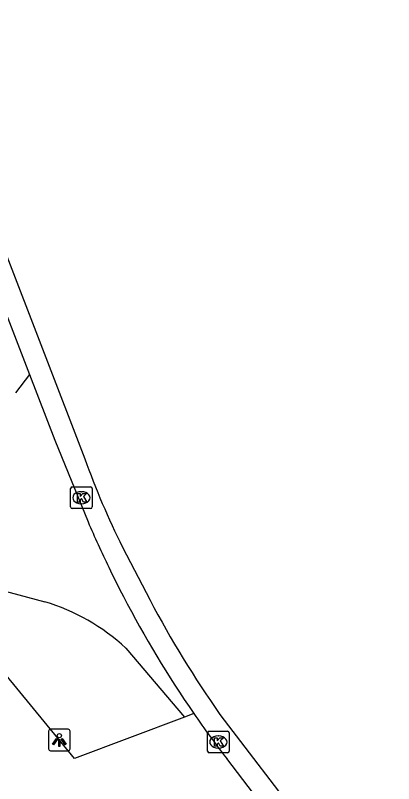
# Model space of a CAD drawing. Extents: x 160379 to 161131, y 383940 to 384849.
# Drawn here: x 160945 to 160962.52, y 384583.25 to 384618.86 of the extents above; entities that cross this region are included whole.
import ezdxf

# ---------------------------------------------------------------- set-up
doc = ezdxf.new("R2010")
doc.units = 0
for name, color, linetype in [('IMGEO_Fietspad_gesloten', 7, 'Continuous'), ('IMGEO_Fietspad_open', 7, 'Continuous'), ('IMGEO_Kolk', 7, 'Continuous'), ('IMGEO_Lichtpunt', 7, 'Continuous'), ('IMGEO_Rijbaan_lokaal_open', 7, 'Continuous'), ('IMGEO_Voetpad_open', 7, 'Continuous')]:
    doc.layers.add(name, color=color, linetype=linetype)

msp = doc.modelspace()

# ---------------------------------------------------------------- linework, layer by layer
at = {"layer": 'IMGEO_Fietspad_gesloten'}
for points in [[(160888.245, 384754.249), (160948.219, 384598.313)], [(160949.963, 384594.219), (160951.24, 384591.754)], [(160954.481, 384586.461), (160962.231, 384576.321), (160963.108, 384575.305), (160975.615, 384560.837)]]:
    msp.add_lwpolyline(points, dxfattribs=at)
for centre, radius, start, end in [((160983.403, 384610.883), 37.362, 199.6594, 206.4876), ((160994.315, 384614.491), 48.707, 207.827, 215.1328)]:
    msp.add_arc(centre, radius, start, end, dxfattribs=at)
at = {"layer": 'IMGEO_Fietspad_open'}
for points in [[(160936.599, 384625.768), (160945.657, 384602.22)], [(160961.174, 384576.039), (160954.792, 384584.41)]]:
    msp.add_lwpolyline(points, dxfattribs=at)
msp.add_arc((160995.597, 384615.692), 51.416, 214.5967, 217.4744, dxfattribs=at)
at = {"layer": 'IMGEO_Kolk'}
for p, q in [((160947.636, 384597.005), (160948.488, 384597.005)), ((160947.561, 384596.079), (160947.561, 384596.931)), ((160948.049, 384596.785), (160948.074, 384596.785)), ((160948.562, 384596.931), (160948.562, 384596.079)), ((160948.488, 384596.005), (160947.636, 384596.005)), ((160948.072, 384596.225), (160948.047, 384596.225)), ((160953.904, 384584.757), (160953.904, 384585.609)), ((160953.979, 384585.683), (160954.831, 384585.683)), ((160954.905, 384585.609), (160954.905, 384584.757)), ((160954.392, 384585.463), (160954.417, 384585.463)), ((160954.415, 384584.903), (160954.39, 384584.903)), ((160954.831, 384584.683), (160953.979, 384584.683))]:
    msp.add_line(p, q, dxfattribs=at)
for points in [[(160947.636, 384597.005), (160948.488, 384597.005)], [(160947.561, 384596.079), (160947.561, 384596.931)], [(160947.882, 384596.705), (160948.005, 384596.705), (160948.005, 384596.554), (160948.135, 384596.705), (160948.299, 384596.705), (160948.153, 384596.554), (160948.306, 384596.305), (160948.154, 384596.305), (160948.069, 384596.469), (160948.005, 384596.402), (160948.005, 384596.305), (160947.882, 384596.305), (160947.882, 384596.705)], [(160948.562, 384596.931), (160948.562, 384596.079)], [(160948.488, 384596.005), (160947.636, 384596.005)], [(160953.904, 384584.757), (160953.904, 384585.609)], [(160953.979, 384585.683), (160954.831, 384585.683)], [(160954.905, 384585.609), (160954.905, 384584.757)], [(160954.225, 384585.383), (160954.348, 384585.383), (160954.348, 384585.232), (160954.478, 384585.383), (160954.642, 384585.383), (160954.496, 384585.232), (160954.649, 384584.983), (160954.497, 384584.983), (160954.412, 384585.147), (160954.348, 384585.08), (160954.348, 384584.983), (160954.225, 384584.983), (160954.225, 384585.383)], [(160954.831, 384584.683), (160953.979, 384584.683)]]:
    msp.add_lwpolyline(points, dxfattribs=at)
for centre, start, end in [((160947.638, 384596.929), 91.552, 178.448), ((160947.638, 384596.929), 91.552, 178.448), ((160948.486, 384596.929), 1.552, 88.448), ((160948.486, 384596.929), 1.552, 88.448), ((160947.638, 384596.081), 181.552, 268.448), ((160947.638, 384596.081), 181.552, 268.448), ((160948.486, 384596.081), 271.552, 358.448), ((160948.486, 384596.081), 271.552, 358.448), ((160953.981, 384585.607), 91.552, 178.448), ((160953.981, 384585.607), 91.552, 178.448), ((160954.829, 384585.607), 1.552, 88.448), ((160954.829, 384585.607), 1.552, 88.448), ((160953.981, 384584.759), 181.552, 268.448), ((160953.981, 384584.759), 181.552, 268.448), ((160954.829, 384584.759), 271.552, 358.448), ((160954.829, 384584.759), 271.552, 358.448)]:
    msp.add_arc(centre, 0.0765, start, end, dxfattribs=at)
for centre, major_axis, ratio, start_param, end_param in [((160948.048, 384596.505), (-0.387, 0.002), 0.722429, 4.712389, 7.853982), ((160948.073, 384596.505), (-0.39, 0.002), 0.717154, 1.570796, 4.712389), ((160954.391, 384585.183), (-0.387, 0.002), 0.722429, 4.712389, 7.853982), ((160954.416, 384585.183), (-0.39, 0.002), 0.717154, 1.570796, 4.712389)]:
    msp.add_ellipse(centre, major_axis=major_axis, ratio=ratio, start_param=start_param, end_param=end_param, dxfattribs=at)
at = {"layer": 'IMGEO_Lichtpunt'}
for p, q in [((160946.542, 384585.677), (160946.542, 384584.87)), ((160946.542, 384585.677), (160946.542, 384584.87)), ((160947.444, 384585.772), (160946.636, 384585.772)), ((160947.444, 384585.772), (160946.636, 384585.772)), ((160947.538, 384584.87), (160947.538, 384585.677)), ((160947.538, 384584.87), (160947.538, 384585.677)), ((160946.636, 384584.776), (160947.444, 384584.776)), ((160946.636, 384584.776), (160947.444, 384584.776))]:
    msp.add_line(p, q, dxfattribs=at)
for points in [[(160946.916, 384585.341), (160946.955, 384585.313), (160946.767, 384585.051), (160946.729, 384585.078), (160946.916, 384585.341)], [(160947.018, 384585.293), (160947.065, 384585.293), (160947.065, 384584.971), (160947.018, 384584.971), (160947.018, 384585.293)], [(160947.128, 384585.313), (160947.166, 384585.34), (160947.353, 384585.078), (160947.314, 384585.05), (160947.128, 384585.313)]]:
    msp.add_lwpolyline(points, dxfattribs=at)
msp.add_circle((160947.041, 384585.475), 0.0994, dxfattribs=at)
for centre, start, end in [((160946.636, 384585.677), 90, 180), ((160946.636, 384585.677), 90, 180), ((160947.444, 384585.677), 0, 90), ((160947.444, 384585.677), 0, 90), ((160946.636, 384584.87), 180, 270), ((160946.636, 384584.87), 180, 270), ((160947.444, 384584.87), 270, 0), ((160947.444, 384584.87), 270, 360)]:
    msp.add_arc(centre, 0.0946, start, end, dxfattribs=at)
at = {"layer": 'IMGEO_Rijbaan_lokaal_open'}
for points in [[(160945.657, 384602.22), (160945.004, 384601.367)], [(160945.657, 384602.22), (160946.828, 384599.177), (160948.369, 384595.388)], [(160943.311, 384592.5), (160946.365, 384591.686)], [(160950.117, 384589.539), (160952.83, 384586.335)], [(160953.273, 384586.498), (160952.83, 384586.335)]]:
    msp.add_lwpolyline(points, dxfattribs=at)
for centre, radius, start, end in [((160995.818, 384615.724), 51.623, 203.1994, 205.7704), ((160997.018, 384616.352), 52.977, 205.8175, 207.4485), ((160943.584, 384582.474), 9.622, 47.2397, 73.2015), ((160995.557, 384615.627), 51.347, 207.4826, 214.5627)]:
    msp.add_arc(centre, radius, start, end, dxfattribs=at)
at = {"layer": 'IMGEO_Voetpad_open'}
msp.add_lwpolyline([(160952.83, 384586.335), (160947.74, 384584.415), (160942.525, 384590.77)], dxfattribs=at)

doc.saveas('drawing.dxf')
